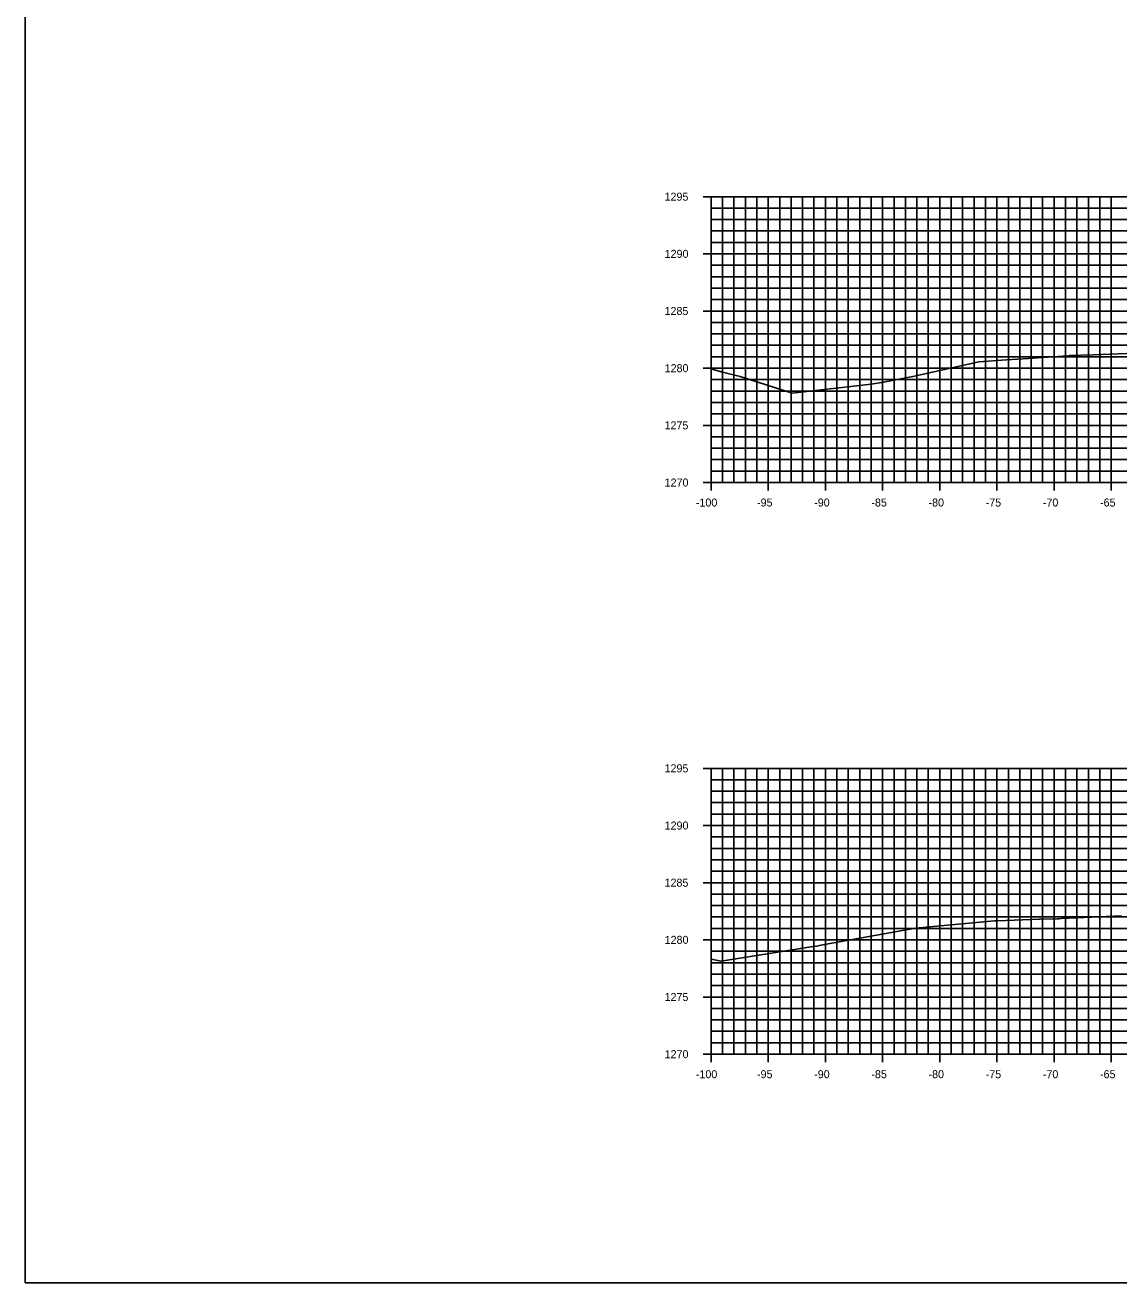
# Model space of a CAD drawing. Extents: x 674939 to 678919, y 750652 to 765176.
# Drawn here: x 677778.5 to 677874.2, y 758972.6 to 759082.6 of the extents above; entities that cross this region are included whole.
import ezdxf

# ---------------------------------------------------------------- set-up
doc = ezdxf.new("R2010")
doc.units = 0
for name, color, linetype in [('R_Axis', 7, 'Continuous'), ('R_Axis Annot', 7, 'Continuous'), ('R_Exist Surface', 7, 'Continuous'), ('R_Grid', 7, 'Continuous'), ('R_No Plot', 7, 'Continuous')]:
    doc.layers.add(name, color=color, linetype=linetype)

msp = doc.modelspace()

# ---------------------------------------------------------------- linework, layer by layer
at = {"layer": 'R_Axis'}
for p, q in [((677837.83, 759067.55), (677839.23, 759067.55)), ((677838.53, 759042.55), (677838.53, 759067.55)), ((677838.53, 759066.55), (677838.88, 759066.55)), ((677838.53, 759065.55), (677838.88, 759065.55)), ((677838.53, 759064.55), (677838.88, 759064.55)), ((677838.53, 759063.55), (677838.88, 759063.55)), ((677837.83, 759062.55), (677839.23, 759062.55)), ((677838.53, 759061.55), (677838.88, 759061.55)), ((677838.53, 759060.55), (677838.88, 759060.55)), ((677838.53, 759059.55), (677838.88, 759059.55)), ((677838.53, 759058.55), (677838.88, 759058.55)), ((677837.83, 759057.55), (677839.23, 759057.55)), ((677838.53, 759056.55), (677838.88, 759056.55)), ((677838.53, 759055.55), (677838.88, 759055.55)), ((677838.53, 759054.55), (677838.88, 759054.55)), ((677838.53, 759053.55), (677838.88, 759053.55)), ((677837.83, 759052.55), (677839.23, 759052.55)), ((677838.53, 759051.55), (677838.88, 759051.55)), ((677838.53, 759050.55), (677838.88, 759050.55)), ((677838.53, 759049.55), (677838.88, 759049.55)), ((677838.53, 759048.55), (677838.88, 759048.55)), ((677837.83, 759047.55), (677839.23, 759047.55)), ((677838.53, 759046.55), (677838.88, 759046.55)), ((677838.53, 759045.55), (677838.88, 759045.55)), ((677838.53, 759044.55), (677838.88, 759044.55)), ((677838.53, 759043.55), (677838.88, 759043.55)), ((677838.53, 759041.85), (677838.53, 759043.25)), ((677843.53, 759041.85), (677843.53, 759043.25)), ((677848.53, 759041.85), (677848.53, 759043.25)), ((677853.53, 759041.85), (677853.53, 759043.25)), ((677858.53, 759041.85), (677858.53, 759043.25)), ((677863.53, 759041.85), (677863.53, 759043.25)), ((677868.53, 759041.85), (677868.53, 759043.25)), ((677873.53, 759041.85), (677873.53, 759043.25)), ((677837.83, 759042.55), (677839.23, 759042.55)), ((677838.53, 759042.55), (678038.53, 759042.55)), ((677837.83, 759017.55), (677839.23, 759017.55)), ((677838.53, 758992.55), (677838.53, 759017.55)), ((677838.53, 759016.55), (677838.88, 759016.55)), ((677838.53, 759015.55), (677838.88, 759015.55)), ((677838.53, 759014.55), (677838.88, 759014.55)), ((677838.53, 759013.55), (677838.88, 759013.55)), ((677837.83, 759012.55), (677839.23, 759012.55)), ((677838.53, 759011.55), (677838.88, 759011.55)), ((677838.53, 759010.55), (677838.88, 759010.55)), ((677838.53, 759009.55), (677838.88, 759009.55)), ((677838.53, 759008.55), (677838.88, 759008.55)), ((677837.83, 759007.55), (677839.23, 759007.55)), ((677838.53, 759006.55), (677838.88, 759006.55)), ((677838.53, 759005.55), (677838.88, 759005.55)), ((677838.53, 759004.55), (677838.88, 759004.55)), ((677838.53, 759003.55), (677838.88, 759003.55)), ((677837.83, 759002.55), (677839.23, 759002.55)), ((677838.53, 759001.55), (677838.88, 759001.55)), ((677838.53, 759000.55), (677838.88, 759000.55)), ((677838.53, 758999.55), (677838.88, 758999.55)), ((677838.53, 758998.55), (677838.88, 758998.55)), ((677837.83, 758997.55), (677839.23, 758997.55)), ((677838.53, 758996.55), (677838.88, 758996.55)), ((677838.53, 758995.55), (677838.88, 758995.55)), ((677838.53, 758994.55), (677838.88, 758994.55)), ((677838.53, 758993.55), (677838.88, 758993.55)), ((677837.83, 758992.55), (677839.23, 758992.55)), ((677838.53, 758991.85), (677838.53, 758993.25)), ((677838.53, 758992.55), (678038.53, 758992.55)), ((677843.53, 758991.85), (677843.53, 758993.25)), ((677848.53, 758991.85), (677848.53, 758993.25)), ((677853.53, 758991.85), (677853.53, 758993.25)), ((677858.53, 758991.85), (677858.53, 758993.25)), ((677863.53, 758991.85), (677863.53, 758993.25)), ((677868.53, 758991.85), (677868.53, 758993.25)), ((677873.53, 758991.85), (677873.53, 758993.25))]:
    msp.add_line(p, q, dxfattribs=at)
at = {"layer": 'R_Exist Surface'}
for points in [[(677838.53, 759052.49), (677839.41, 759052.24), (677841.08, 759051.82), (677845.63, 759050.37), (677852.53, 759051.16), (677853.62, 759051.32), (677856.33, 759051.86), (677861.96, 759053.1), (677864.37, 759053.27), (677866.28, 759053.41), (677869.72, 759053.64), (677869.9, 759053.66), (677871.95, 759053.73), (677876.31, 759053.88)], [(677838.53, 759000.86), (677839.41, 759000.69), (677847.47, 759001.97), (677847.77, 759002), (677848.14, 759002.09), (677856.42, 759003.58), (677863.32, 759004.2), (677863.44, 759004.21), (677863.59, 759004.22), (677867.23, 759004.36), (677867.3, 759004.36), (677867.31, 759004.36), (677868.84, 759004.39), (677868.94, 759004.4), (677869.17, 759004.41), (677874.42, 759004.64)]]:
    msp.add_lwpolyline(points, dxfattribs=at)
at = {"layer": 'R_Grid'}
for p, q in [((677838.53, 759067.55), (678038.53, 759067.55)), ((677838.53, 759042.55), (677838.53, 759067.55)), ((677839.53, 759042.55), (677839.53, 759067.55)), ((677840.53, 759042.55), (677840.53, 759067.55)), ((677841.53, 759042.55), (677841.53, 759067.55)), ((677842.53, 759042.55), (677842.53, 759067.55)), ((677843.53, 759042.55), (677843.53, 759067.55)), ((677844.53, 759042.55), (677844.53, 759067.55)), ((677845.53, 759042.55), (677845.53, 759067.55)), ((677846.53, 759042.55), (677846.53, 759067.55)), ((677847.53, 759042.55), (677847.53, 759067.55)), ((677848.53, 759042.55), (677848.53, 759067.55)), ((677849.53, 759042.55), (677849.53, 759067.55)), ((677850.53, 759042.55), (677850.53, 759067.55)), ((677851.53, 759042.55), (677851.53, 759067.55)), ((677852.53, 759042.55), (677852.53, 759067.55)), ((677853.53, 759042.55), (677853.53, 759067.55)), ((677854.53, 759042.55), (677854.53, 759067.55)), ((677855.53, 759042.55), (677855.53, 759067.55)), ((677856.53, 759042.55), (677856.53, 759067.55)), ((677857.53, 759042.55), (677857.53, 759067.55)), ((677858.53, 759042.55), (677858.53, 759067.55)), ((677859.53, 759042.55), (677859.53, 759067.55)), ((677860.53, 759042.55), (677860.53, 759067.55)), ((677861.53, 759042.55), (677861.53, 759067.55)), ((677862.53, 759042.55), (677862.53, 759067.55)), ((677863.53, 759042.55), (677863.53, 759067.55)), ((677864.53, 759042.55), (677864.53, 759067.55)), ((677865.53, 759042.55), (677865.53, 759067.55)), ((677866.53, 759042.55), (677866.53, 759067.55)), ((677867.53, 759042.55), (677867.53, 759067.55)), ((677868.53, 759042.55), (677868.53, 759067.55)), ((677869.53, 759042.55), (677869.53, 759067.55)), ((677870.53, 759042.55), (677870.53, 759067.55)), ((677871.53, 759042.55), (677871.53, 759067.55)), ((677872.53, 759042.55), (677872.53, 759067.55)), ((677873.53, 759042.55), (677873.53, 759067.55)), ((677838.53, 759066.55), (678038.53, 759066.55)), ((677838.53, 759065.55), (678038.53, 759065.55)), ((677838.53, 759064.55), (678038.53, 759064.55)), ((677838.53, 759063.55), (678038.53, 759063.55)), ((677838.53, 759062.55), (678038.53, 759062.55)), ((677838.53, 759061.55), (678038.53, 759061.55)), ((677838.53, 759060.55), (678038.53, 759060.55)), ((677838.53, 759059.55), (678038.53, 759059.55)), ((677838.53, 759058.55), (678038.53, 759058.55)), ((677838.53, 759057.55), (678038.53, 759057.55)), ((677838.53, 759056.55), (678038.53, 759056.55)), ((677838.53, 759055.55), (678038.53, 759055.55)), ((677838.53, 759054.55), (678038.53, 759054.55)), ((677838.53, 759053.55), (678038.53, 759053.55)), ((677838.53, 759052.55), (678038.53, 759052.55)), ((677838.53, 759051.55), (678038.53, 759051.55)), ((677838.53, 759050.55), (678038.53, 759050.55)), ((677838.53, 759049.55), (678038.53, 759049.55)), ((677838.53, 759048.55), (678038.53, 759048.55)), ((677838.53, 759047.55), (678038.53, 759047.55)), ((677838.53, 759046.55), (678038.53, 759046.55)), ((677838.53, 759045.55), (678038.53, 759045.55)), ((677838.53, 759044.55), (678038.53, 759044.55)), ((677838.53, 759043.55), (678038.53, 759043.55)), ((677838.53, 759042.55), (678038.53, 759042.55)), ((677838.53, 759017.55), (678038.53, 759017.55)), ((677838.53, 758992.55), (677838.53, 759017.55)), ((677838.53, 759016.55), (678038.53, 759016.55)), ((677839.53, 758992.55), (677839.53, 759017.55)), ((677840.53, 758992.55), (677840.53, 759017.55)), ((677841.53, 758992.55), (677841.53, 759017.55)), ((677842.53, 758992.55), (677842.53, 759017.55)), ((677843.53, 758992.55), (677843.53, 759017.55)), ((677844.53, 758992.55), (677844.53, 759017.55)), ((677845.53, 758992.55), (677845.53, 759017.55)), ((677846.53, 758992.55), (677846.53, 759017.55)), ((677847.53, 758992.55), (677847.53, 759017.55)), ((677848.53, 758992.55), (677848.53, 759017.55)), ((677849.53, 758992.55), (677849.53, 759017.55)), ((677850.53, 758992.55), (677850.53, 759017.55)), ((677851.53, 758992.55), (677851.53, 759017.55)), ((677852.53, 758992.55), (677852.53, 759017.55)), ((677853.53, 758992.55), (677853.53, 759017.55)), ((677854.53, 758992.55), (677854.53, 759017.55)), ((677855.53, 758992.55), (677855.53, 759017.55)), ((677856.53, 758992.55), (677856.53, 759017.55)), ((677857.53, 758992.55), (677857.53, 759017.55)), ((677858.53, 758992.55), (677858.53, 759017.55)), ((677859.53, 758992.55), (677859.53, 759017.55)), ((677860.53, 758992.55), (677860.53, 759017.55)), ((677861.53, 758992.55), (677861.53, 759017.55)), ((677862.53, 758992.55), (677862.53, 759017.55)), ((677863.53, 758992.55), (677863.53, 759017.55)), ((677864.53, 758992.55), (677864.53, 759017.55)), ((677865.53, 758992.55), (677865.53, 759017.55)), ((677866.53, 758992.55), (677866.53, 759017.55)), ((677867.53, 758992.55), (677867.53, 759017.55)), ((677868.53, 758992.55), (677868.53, 759017.55)), ((677869.53, 758992.55), (677869.53, 759017.55)), ((677870.53, 758992.55), (677870.53, 759017.55)), ((677871.53, 758992.55), (677871.53, 759017.55)), ((677872.53, 758992.55), (677872.53, 759017.55)), ((677873.53, 758992.55), (677873.53, 759017.55)), ((677838.53, 759015.55), (678038.53, 759015.55)), ((677838.53, 759014.55), (678038.53, 759014.55)), ((677838.53, 759013.55), (678038.53, 759013.55)), ((677838.53, 759012.55), (678038.53, 759012.55)), ((677838.53, 759011.55), (678038.53, 759011.55)), ((677838.53, 759010.55), (678038.53, 759010.55)), ((677838.53, 759009.55), (678038.53, 759009.55)), ((677838.53, 759008.55), (678038.53, 759008.55)), ((677838.53, 759007.55), (678038.53, 759007.55)), ((677838.53, 759006.55), (678038.53, 759006.55)), ((677838.53, 759005.55), (678038.53, 759005.55)), ((677838.53, 759004.55), (678038.53, 759004.55)), ((677838.53, 759003.55), (678038.53, 759003.55)), ((677838.53, 759002.55), (678038.53, 759002.55)), ((677838.53, 759001.55), (678038.53, 759001.55)), ((677838.53, 759000.55), (678038.53, 759000.55)), ((677838.53, 758999.55), (678038.53, 758999.55)), ((677838.53, 758998.55), (678038.53, 758998.55)), ((677838.53, 758997.55), (678038.53, 758997.55)), ((677838.53, 758996.55), (678038.53, 758996.55)), ((677838.53, 758995.55), (678038.53, 758995.55)), ((677838.53, 758994.55), (678038.53, 758994.55)), ((677838.53, 758993.55), (678038.53, 758993.55)), ((677838.53, 758992.55), (678038.53, 758992.55))]:
    msp.add_line(p, q, dxfattribs=at)
at = {"layer": 'R_No Plot'}
msp.add_lwpolyline([(677778.53, 758972.55), (678118.53, 758972.55), (678118.53, 759192.55), (677778.53, 759192.55)], close=True, dxfattribs=at)

# ---------------------------------------------------------------- texts
at = {"layer": 'R_Axis Annot'}
for s, p in [('1295', (677834.46, 759067.2)), ('1290', (677834.47, 759062.2)), ('1285', (677834.46, 759057.2)), ('1280', (677834.47, 759052.2)), ('1275', (677834.46, 759047.2)), ('1270', (677834.47, 759042.2)), ('-100', (677837.2, 759040.45)), ('-95', (677842.55, 759040.45)), ('-90', (677847.55, 759040.45)), ('-85', (677852.55, 759040.45)), ('-80', (677857.55, 759040.45)), ('-75', (677862.55, 759040.45)), ('-70', (677867.55, 759040.45)), ('-65', (677872.55, 759040.45)), ('1295', (677834.46, 759017.2)), ('1290', (677834.47, 759012.2)), ('1285', (677834.46, 759007.2)), ('1280', (677834.47, 759002.2)), ('1275', (677834.46, 758997.2)), ('1270', (677834.47, 758992.2)), ('-100', (677837.2, 758990.45)), ('-95', (677842.55, 758990.45)), ('-90', (677847.55, 758990.45)), ('-85', (677852.55, 758990.45)), ('-80', (677857.55, 758990.45)), ('-75', (677862.55, 758990.45)), ('-70', (677867.55, 758990.45)), ('-65', (677872.55, 758990.45))]:
    msp.add_text(s, height=0.7, dxfattribs=at).set_placement(p)

doc.saveas('drawing.dxf')
